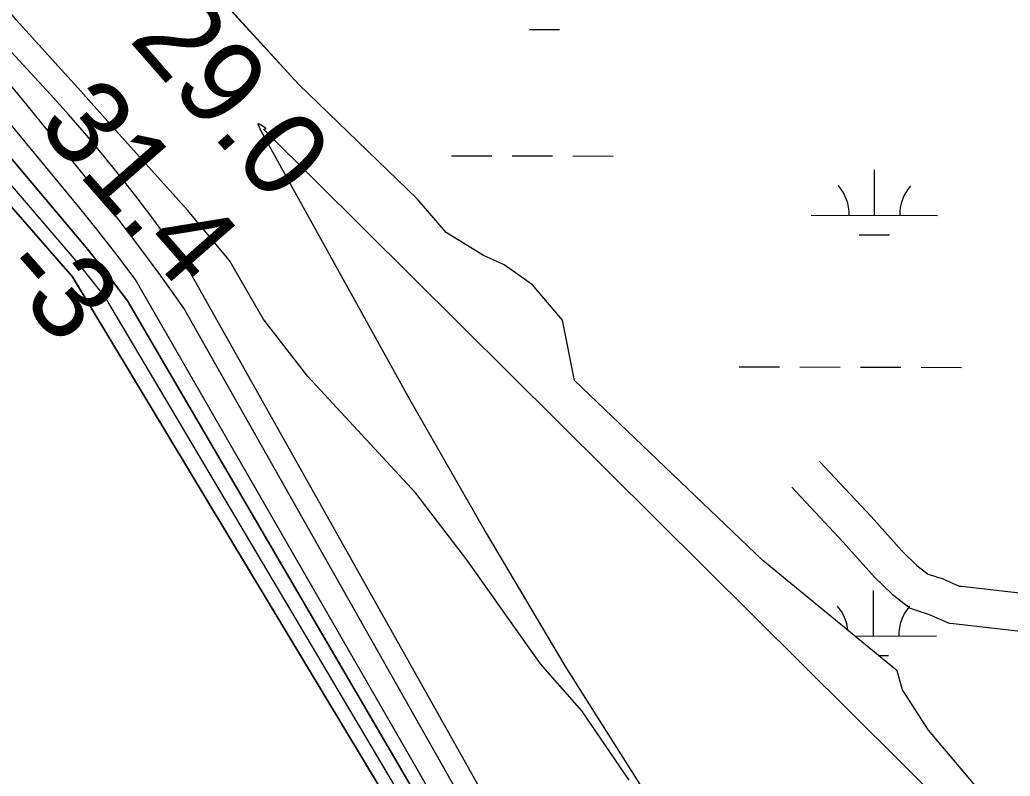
# Model space of a CAD drawing. Extents: x 3180038 to 3217926, y 922069 to 947485.
# Drawn here: x 3209024 to 3209808, y 934293 to 934891 of the extents above; entities that cross this region are included whole.
import ezdxf

# ---------------------------------------------------------------- set-up
doc = ezdxf.new("R2010")
doc.units = 0
for name, color, linetype in [('V-RIVR-EDGE', 7, 'Continuous'), ('V-RIVR-RANG', 7, 'Continuous'), ('V-ROAD-CNTR', 7, 'Continuous'), ('V-SITE-VEGE', 7, 'Continuous'), ('V-TOPO-DPTH', 7, 'Continuous'), ('V-TOPO-MINR', 7, 'Continuous'), ('V-TOPO-WATR', 7, 'Continuous'), ('V-WETL-SWMP', 7, 'Continuous')]:
    doc.layers.add(name, color=color, linetype=linetype)

msp = doc.modelspace()

# ---------------------------------------------------------------- linework, layer by layer
at = {"layer": 'V-RIVR-EDGE'}
for points in [[(3209072.41, 934834.72), (3209021.25, 934891.35), (3208986.15, 934935.34), (3208963.14, 934947.57), (3208923.27, 934992.44), (3208893.33, 935016.86), (3208862.14, 935056.92), (3208838.74, 935089.15), (3208757.68, 935180.2), (3208691.79, 935252.95), (3208593.82, 935362.3), (3208506.22, 935442.93), (3208432.91, 935504.4), (3208377.41, 935561.48), (3208314.09, 935619.02), (3208248.61, 935680.9), (3208214.35, 935714.02), (3208160.97, 935748.06), (3208131.02, 935765.52), (3208096.33, 935799.08), (3208038.6, 935833.12)], [(3209506.61, 934289.86), (3209468.92, 934344.72), (3209436.42, 934381.75), (3209377.94, 934464.05), (3209337.64, 934516.75), (3209252.24, 934609.11), (3209216.71, 934654.84), (3209190.31, 934700.98), (3209156.93, 934740.62), (3209100.15, 934803.79), (3209072.41, 934834.72)]]:
    msp.add_lwpolyline(points, dxfattribs=at)
at = {"layer": 'V-ROAD-CNTR'}
for points in [[(3209657.19, 934541.99), (3209697.95, 934498.3), (3209722.31, 934471.29), (3209734.27, 934459.56), (3209743.09, 934452.81), (3209754.65, 934448.98), (3209767.65, 934443.38), (3209769.46, 934443.17)], [(3209635.26, 934521.53), (3209675.84, 934478.02), (3209700.65, 934450.51), (3209714.57, 934436.86), (3209728.86, 934425.92), (3209743.98, 934420.91), (3209759.86, 934414.07), (3209763.24, 934413.69)], [(3209769.46, 934443.17), (3209907.46, 934427.5), (3210044.45, 934407.83), (3210130.47, 934395.05), (3210184.21, 934381.07), (3210240.64, 934362.65), (3210301.75, 934335.38), (3210364.14, 934296.55), (3210545.57, 934199.17), (3210561.37, 934192)], [(3209763.24, 934413.69), (3209903.63, 934397.74), (3210040.11, 934378.14), (3210124.47, 934365.61), (3210175.77, 934352.27), (3210229.85, 934334.61), (3210287.65, 934308.82), (3210349.11, 934270.57), (3210532.26, 934172.26), (3210545.85, 934166.09)]]:
    msp.add_lwpolyline(points, dxfattribs=at)
at = {"layer": 'V-SITE-VEGE'}
for p, q in [((3209244.68, 934840.33), (3209125.98, 934970.58)), ((3209338.71, 934749.73), (3209244.68, 934840.33)), ((3209361.75, 934723.01), (3209338.71, 934749.73)), ((3209391.31, 934704.72), (3209361.75, 934723.01)), ((3209407.6, 934697.49), (3209391.31, 934704.72)), ((3209430.04, 934681.67), (3209407.6, 934697.49)), ((3209453.85, 934653.7), (3209430.04, 934681.67)), ((3209463.34, 934606.08), (3209453.85, 934653.7)), ((3209612.31, 934463.64), (3209463.34, 934606.08)), ((3209718.5, 934376.17), (3209612.31, 934463.64)), ((3209722.93, 934361.23), (3209718.5, 934376.17)), ((3209743.46, 934329.43), (3209722.93, 934361.23)), ((3209930.07, 934108.12), (3209743.46, 934329.43))]:
    msp.add_line(p, q, dxfattribs=at)
at = {"layer": 'V-TOPO-DPTH'}
for points in [[(3206771.65, 936770.11), (3207111.89, 936495.5), (3207189.21, 936432.73), (3207266.3, 936369.68), (3207343.03, 936306.2), (3207419.53, 936242.43), (3207523.86, 936154.97), (3207548.03, 936134.73), (3207572.21, 936114.51), (3208409.46, 935474.93), (3208416.78, 935467.78), (3208423.93, 935460.46), (3208430.98, 935453.03), (3208542.94, 935332.03), (3208605.39, 935263.59), (3208667.18, 935194.56), (3208728, 935124.67), (3208788.16, 935054.21), (3209068.64, 934720.98), (3209079.14, 934708.23), (3209089.47, 934695.33), (3209099.52, 934682.22), (3209109.38, 934668.97), (3209698.17, 933661.53)], [(3206771.65, 936770.11), (3207111.89, 936495.5), (3207189.21, 936432.73), (3207266.3, 936369.68), (3207343.03, 936306.2), (3207419.53, 936242.43), (3207523.86, 936154.97), (3207548.03, 936134.73), (3207572.21, 936114.51), (3208409.46, 935474.93), (3208416.78, 935467.78), (3208423.93, 935460.46), (3208430.98, 935453.03), (3208542.94, 935332.03), (3208605.39, 935263.59), (3208667.18, 935194.56), (3208728, 935124.67), (3208788.16, 935054.21), (3209068.64, 934720.98), (3209079.14, 934708.23), (3209089.47, 934695.33), (3209099.52, 934682.22), (3209109.38, 934668.97), (3209698.17, 933661.53)], [(3206823.16, 936642.02), (3207197.36, 936376.96), (3207259.01, 936331.3), (3207320.19, 936284.99), (3207397.27, 936225.69), (3207424.13, 936204.71), (3207450.8, 936183.49), (3207477.17, 936161.9), (3208481.8, 935335.88), (3208532.35, 935286.98), (3208581.91, 935237.11), (3208629.97, 935185.79), (3208677.02, 935133.5), (3209066.05, 934688.04), (3209694.49, 933644.25)], [(3209694.49, 933644.25), (3209066.05, 934688.04), (3208677.02, 935133.5), (3208629.97, 935185.79), (3208581.91, 935237.11), (3208532.35, 935286.98), (3208481.8, 935335.88), (3207477.17, 936161.9), (3207450.8, 936183.49), (3207424.13, 936204.71), (3207397.27, 936225.69), (3207320.19, 936284.99), (3207259.01, 936331.3), (3207197.36, 936376.96), (3206823.16, 936642.02)], [(3209537.45, 933985.71), (3209153.92, 934663.12), (3209134.43, 934690.47), (3209114.55, 934717.51), (3209094.08, 934744.12), (3209073.23, 934770.44), (3209030.03, 934823.74), (3208986.79, 934876.05), (3208942.89, 934927.8), (3208898, 934978.69), (3208852.46, 935029.01), (3208462.16, 935451.95), (3208447.5, 935467.46), (3208432.61, 935482.73), (3208417.35, 935497.64), (3208401.85, 935512.31), (3207762.53, 935996.03)]]:
    msp.add_lwpolyline(points, dxfattribs=at)
at = {"layer": 'V-TOPO-MINR'}
for points in [[(3209694.49, 933644.25), (3209066.05, 934688.04), (3208677.02, 935133.5), (3208629.97, 935185.79), (3208581.91, 935237.11), (3208532.35, 935286.98), (3208481.8, 935335.88), (3207477.17, 936161.9), (3207450.8, 936183.49), (3207424.13, 936204.71), (3207397.27, 936225.69), (3207320.19, 936284.99), (3207259.01, 936331.3), (3207197.36, 936376.96), (3206823.16, 936642.02)], [(3209722.89, 933688.27), (3209156.03, 934696.63), (3209143.65, 934714.4), (3209131.01, 934731.98), (3209117.99, 934749.28), (3209104.71, 934766.39), (3209091.05, 934783.2), (3209077.16, 934799.81), (3209062.9, 934816.1), (3209048.4, 934832.19), (3208477.74, 935451.39), (3208459.28, 935470.95), (3208440.51, 935490.2), (3208421.29, 935508.99), (3207717.28, 936056.72), (3207705.69, 936064.05), (3207694.53, 936072), (3207683.64, 936080.36), (3207616.59, 936134.84), (3207609.17, 936140.89), (3207601.75, 936146.96), (3207594.36, 936153.05), (3207586.97, 936159.15), (3207062.41, 936593.73)], [(3209700.36, 933670.39), (3209115.57, 934686.04), (3209100.96, 934705.49), (3209085.94, 934724.63), (3209070.64, 934743.56), (3208954.98, 934883.53), (3208880.93, 934971.65), (3208805.91, 935058.93), (3208729.46, 935144.96), (3208652.05, 935230.14), (3208446.57, 935452.49), (3208435.72, 935463.96), (3208424.69, 935475.26), (3208413.4, 935486.29), (3207619.44, 936093.23), (3207600.45, 936108.94), (3207581.47, 936124.68), (3207562.52, 936140.44), (3207543.58, 936156.23), (3207372.43, 936299.13), (3207271.43, 936383.2), (3207170.26, 936467.07), (3207068.85, 936550.64)], [(3209696.25, 933652.84), (3209092.25, 934670.99), (3209086.16, 934679.01), (3209079.96, 934686.94), (3209073.6, 934694.73), (3209067.13, 934702.44), (3208581.69, 935269.14), (3208553.55, 935301.6), (3208525.16, 935333.83), (3208496.4, 935365.73), (3208467.39, 935397.41), (3208415.37, 935453.55), (3208412.14, 935456.95), (3208408.86, 935460.3), (3208405.51, 935463.58), (3207592.59, 936080.53)], [(3209537.45, 933985.71), (3209153.92, 934663.12), (3209134.43, 934690.47), (3209114.55, 934717.51), (3209094.08, 934744.12), (3209073.23, 934770.44), (3209030.03, 934823.74), (3208986.79, 934876.05), (3208942.89, 934927.8), (3208898, 934978.69), (3208852.46, 935029.01), (3208462.16, 935451.95), (3208447.5, 935467.46), (3208432.61, 935482.73), (3208417.35, 935497.64), (3208401.85, 935512.31), (3207762.53, 935996.03)], [(3210107.03, 933921.48), (3209218.85, 934802.85), (3209218.57, 934803.13), (3209218.04, 934803.69), (3209217.29, 934804.5), (3209217.25, 934804.64), (3209217.26, 934804.69), (3209217.28, 934804.72), (3209217.31, 934804.74), (3209217.56, 934804.77), (3209218.07, 934805.04), (3209218.82, 934805.16), (3209218.91, 934805.19), (3209219, 934805.25), (3209219.02, 934805.28), (3209219.03, 934805.31), (3209219.02, 934805.35), (3209218.58, 934805.75), (3209218.06, 934806.04), (3209213.63, 934808.63), (3209213.23, 934808.85), (3209212.8, 934809.09), (3209212.69, 934809.1), (3209212.61, 934809.07), (3209212.57, 934809), (3209212.55, 934808.89), (3209212.85, 934808.1), (3209214.22, 934805.18), (3209214.52, 934804.59), (3209214.84, 934804.01), (3209332.61, 934591.25), (3209393.22, 934485.15), (3209455.69, 934380.18), (3209520.96, 934276.93)]]:
    msp.add_lwpolyline(points, dxfattribs=at)
at = {"layer": 'V-TOPO-WATR'}
msp.add_lwpolyline([(3209698.17, 933661.53), (3209109.38, 934668.97), (3209099.52, 934682.22), (3209089.47, 934695.33), (3209079.14, 934708.23), (3209068.64, 934720.98), (3208788.16, 935054.21), (3208728, 935124.67), (3208667.18, 935194.56), (3208605.39, 935263.59), (3208542.94, 935332.03), (3208430.98, 935453.03), (3208423.93, 935460.46), (3208416.78, 935467.78), (3208409.46, 935474.93), (3207572.21, 936114.51), (3207548.03, 936134.73), (3207523.86, 936154.97), (3207419.53, 936242.43), (3207343.03, 936306.2), (3207266.3, 936369.68), (3207189.21, 936432.73), (3207111.89, 936495.5), (3206771.65, 936770.11)], dxfattribs=at)
at = {"layer": 'V-WETL-SWMP'}
for p, q in [((3209427.49, 934883.63), (3209451.49, 934883.57)), ((3209365.85, 934783.77), (3209397.85, 934783.69)), ((3209413.85, 934783.66), (3209445.85, 934783.59)), ((3209461.85, 934783.55), (3209493.85, 934783.48)), ((3209700.59, 934736.58), (3209700.67, 934772.58)), ((3209650.59, 934736.69), (3209750.59, 934736.47)), ((3209688.56, 934721.18), (3209712.56, 934721.12)), ((3209593.48, 934616.75), (3209625.48, 934616.68)), ((3209641.48, 934616.64), (3209673.48, 934616.57)), ((3209689.48, 934616.54), (3209721.48, 934616.46)), ((3209737.48, 934616.43), (3209769.48, 934616.35)), ((3209699.84, 934403.91), (3209699.92, 934439.91)), ((3209684.79, 934403.94), (3209749.84, 934403.79)), ((3209703.58, 934388.47), (3209711.81, 934388.45))]:
    msp.add_line(p, q, dxfattribs=at)
msp.add_lwpolyline([(3209930.07, 934108.12), (3209743.46, 934329.43), (3209722.93, 934361.23), (3209718.5, 934376.17), (3209612.31, 934463.64), (3209463.34, 934606.08), (3209453.85, 934653.7), (3209430.04, 934681.67), (3209407.6, 934697.49), (3209391.31, 934704.72), (3209361.75, 934723.01), (3209338.71, 934749.73), (3209244.68, 934840.33), (3209125.98, 934970.58), (3208882.37, 935217.07)], dxfattribs=at)
for centre, start, end in [((3209645.35, 934737.18), 359.09901, 40.64267), ((3209755.84, 934736.93), 139.09901, 180.64267), ((3209644.6, 934404.51), 5.9654, 40.64267), ((3209755.09, 934404.26), 139.09901, 180.64267)]:
    msp.add_arc(centre, 35.25, start, end, dxfattribs=at)

# ---------------------------------------------------------------- texts
at = {"layer": 'V-RIVR-RANG'}
for s, rotation, p in [('29.0', 311.23833, (3209109.84, 934875.41)), ('31.4', 311.23833, (3209036.72, 934807.12)), ('-3', 311.45528, (3209005.26, 934691.01))]:
    msp.add_text(s, height=67, rotation=rotation, dxfattribs=at).set_placement(p)

doc.saveas('drawing.dxf')
